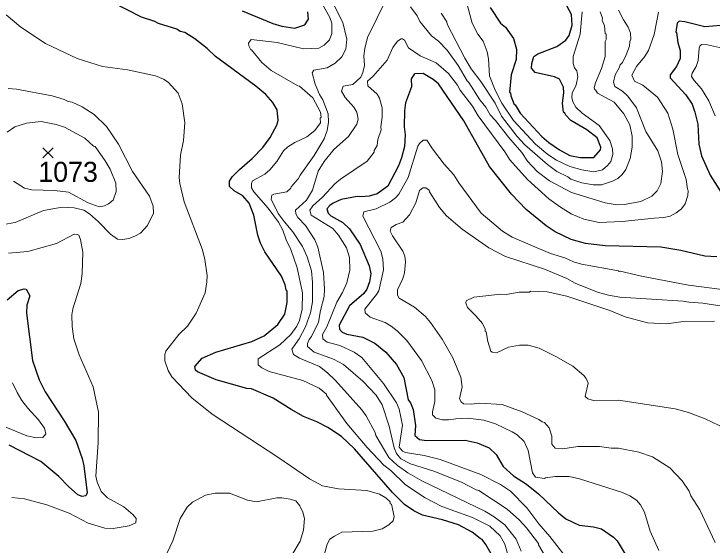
# Model space of a CAD drawing. Extents: x 265.7 to 292.1, y 7676.2 to 7704.2.
# Drawn here: x 285.928 to 288.719, y 7694.763 to 7696.886 of the extents above; entities that cross this region are included whole.
import ezdxf
from ezdxf.enums import TextEntityAlignment as Align

# ---------------------------------------------------------------- set-up
doc = ezdxf.new("R2010")
doc.units = 0
doc.header["$LTSCALE"] = 0.032
for name, color, linetype, lineweight in [('1', 7, 'Continuous', 25), ('2', 7, 'Continuous', 13), ('21', 7, 'Continuous', 25)]:
    doc.layers.add(name, color=color, linetype=linetype, lineweight=lineweight)
doc.layers.add('61', color=7, linetype='Continuous')

msp = doc.modelspace()

# ---------------------------------------------------------------- linework, layer by layer
at = {"layer": '1'}
for points in [[(288.1504, 7696.3208), (288.1919, 7696.3128), (288.2453, 7696.3128), (288.2732, 7696.3432), (288.274, 7696.3535), (288.2589, 7696.391), (288.2174, 7696.423), (288.1544, 7696.4597), (288.1336, 7696.482), (288.1304, 7696.49), (288.1248, 7696.4932), (288.1208, 7696.5291), (288.1256, 7696.5706), (288.1248, 7696.5929), (288.1089, 7696.6249), (288.0881, 7696.6352), (288.0115, 7696.6528), (287.9972, 7696.6695), (287.998, 7696.6887), (288.0059, 7696.7158), (288.0219, 7696.7262), (288.0985, 7696.7557), (288.1336, 7696.7812), (288.148, 7696.7996), (288.1599, 7696.8419), (288.1567, 7696.8834), (288.1025, 7696.9871)], [(287.8511, 7694.7002), (287.8144, 7694.7656), (287.7993, 7694.7855), (287.7913, 7694.7887), (287.7602, 7694.8143), (287.7051, 7694.8438), (287.6413, 7694.8645), (287.5615, 7694.8829), (287.5264, 7694.9004), (287.4889, 7694.9252), (287.441, 7694.9731), (287.2886, 7695.1478), (287.2367, 7695.1965), (287.1832, 7695.2332), (287.1386, 7695.2563), (287.0859, 7695.2771), (287.0356, 7695.305), (286.9638, 7695.3505), (286.8768, 7695.3872), (286.8593, 7695.3896), (286.7364, 7695.4239), (286.6622, 7695.455), (286.6534, 7695.4622), (286.651, 7695.4766), (286.6805, 7695.5101), (286.7348, 7695.5348), (286.8784, 7695.5763), (286.9279, 7695.5995), (286.9822, 7695.6449), (287.0101, 7695.6856), (287.0196, 7695.7327), (287.0196, 7695.7782), (287.0157, 7695.7814), (287.0117, 7695.803), (286.9973, 7695.8381), (286.9303, 7695.9354), (286.9135, 7695.9705), (286.9031, 7696.0024), (286.8864, 7696.0822), (286.868, 7696.1301), (286.8425, 7696.1588), (286.8082, 7696.1796), (286.789, 7696.1963), (286.789, 7696.2179), (286.8002, 7696.2354), (286.8297, 7696.265), (286.88, 7696.3081), (286.9223, 7696.3519), (286.9526, 7696.3918), (286.9805, 7696.4445), (286.9837, 7696.4621), (286.9805, 7696.5028), (286.9622, 7696.5323), (286.9351, 7696.5642), (286.8944, 7696.5977), (286.7332, 7696.7166), (286.7005, 7696.7477), (286.651, 7696.7868), (286.6103, 7696.8116), (286.5928, 7696.8156), (286.5784, 7696.8251), (286.505, 7696.8483), (286.4906, 7696.8562), (286.4379, 7696.873), (286.3198, 7696.9336)], [(287.8312, 7696.9121), (287.8735, 7696.8499), (287.8934, 7696.8331), (287.9245, 7696.7876), (287.9373, 7696.7461), (287.9349, 7696.7046), (287.915, 7696.6424), (287.9094, 7696.573), (287.9126, 7696.5714), (287.9142, 7696.5594), (287.9277, 7696.5243)], [(286.8401, 7696.8985), (286.963, 7696.8483), (286.9981, 7696.8371), (287.0508, 7696.8291), (287.0907, 7696.8427), (287.105, 7696.8658), (287.1026, 7696.8946)], [(288.784, 7696.8427), (288.6898, 7696.8347), (288.61, 7696.8554), (288.5869, 7696.8578), (288.5789, 7696.8499), (288.5733, 7696.814), (288.5765, 7696.8124), (288.5821, 7696.7717), (288.5908, 7696.7398), (288.5916, 7696.7078), (288.5765, 7696.6759), (288.5509, 7696.6424), (288.5517, 7696.6304), (288.6132, 7696.5626), (288.6387, 7696.5259), (288.6499, 7696.494), (288.6611, 7696.4461), (288.6658, 7696.3663), (288.677, 7696.3184), (288.7113, 7696.2418), (288.7648, 7696.1572)], [(288.7377, 7695.9147), (288.6898, 7695.9178), (288.594, 7695.9402), (288.5142, 7695.9546), (288.2908, 7695.9593), (288.2126, 7695.9689), (288.1552, 7695.9849), (288.0913, 7696.0152), (288.0554, 7696.0391), (287.9756, 7696.1046), (287.9166, 7696.166), (287.8288, 7696.2769), (287.7266, 7696.4589), (287.6245, 7696.6065), (287.6038, 7696.6248), (287.5631, 7696.648), (287.5288, 7696.6464), (287.516, 7696.6264), (287.5168, 7696.5945), (287.4936, 7696.5307), (287.4888, 7696.4988), (287.4881, 7696.4349), (287.492, 7696.403), (287.4888, 7696.3567), (287.4769, 7696.3105), (287.4649, 7696.2785), (287.4218, 7696.1979), (287.3795, 7696.1676), (287.3476, 7696.158), (287.3157, 7696.1548), (287.2997, 7696.1564), (287.2359, 7696.1445), (287.204, 7696.1301), (287.1904, 7696.1205), (287.1792, 7696.107), (287.184, 7696.0902), (287.1944, 7696.079), (287.2431, 7696.0527), (287.2694, 7696.0272), (287.3125, 7695.9641), (287.3484, 7695.8796), (287.354, 7695.8476), (287.3492, 7695.8157), (287.338, 7695.7854), (287.3269, 7695.7686), (287.2686, 7695.7192), (287.2279, 7695.6418), (287.2287, 7695.6258), (287.2399, 7695.6146), (287.2583, 7695.6066), (287.3221, 7695.5947), (287.37, 7695.5707), (287.4146, 7695.5348), (287.4577, 7695.4854), (287.4865, 7695.4327), (287.504, 7695.3433), (287.5136, 7695.3313)], [(287.9277, 7696.5243), (287.9317, 7696.5235), (287.9517, 7696.4892), (288.0378, 7696.3966), (288.0658, 7696.3719), (288.1089, 7696.3432), (288.1504, 7696.3208)], [(285.9009, 7695.7439), (285.944, 7695.7806), (285.9687, 7695.787), (285.9767, 7695.7862), (285.9911, 7695.7591), (285.9799, 7695.7216), (285.9775, 7695.6896), (286.0022, 7695.5013), (286.0286, 7695.4231), (286.0525, 7695.3752), (286.1291, 7695.2603), (286.1754, 7695.1805), (286.2009, 7695.1087), (286.2073, 7695.08), (286.2209, 7694.9723), (286.2145, 7694.9595), (286.2002, 7694.9571), (286.1834, 7694.9643), (286.1459, 7694.9978), (286.1076, 7695.0377), (286.0358, 7695.0967), (285.9089, 7695.1622)], [(287.5136, 7695.3313), (287.524, 7695.305), (287.5327, 7695.2412), (287.5303, 7695.2013), (287.5495, 7695.1845), (287.5774, 7695.1813), (287.7322, 7695.1821)], [(287.7322, 7695.1821), (287.7801, 7695.1717), (287.828, 7695.1518), (287.8559, 7695.1247), (287.8838, 7695.0768), (287.9253, 7695.0401), (287.9764, 7695.0066), (288.0251, 7694.9683), (288.1041, 7694.8925), (288.1344, 7694.8685), (288.1871, 7694.843), (288.2445, 7694.8366), (288.2765, 7694.8278), (288.3251, 7694.7943), (288.3395, 7694.78), (288.3714, 7694.7273)]]:
    msp.add_lwpolyline(points, dxfattribs=at)
at = {"layer": '2'}
for points in [[(287.9557, 7694.7385), (287.9349, 7694.7863), (287.8902, 7694.8438), (287.8479, 7694.8757), (287.8104, 7694.8981), (287.5583, 7695.0193), (287.5024, 7695.0513), (287.4609, 7695.0808), (287.4258, 7695.1127), (287.3747, 7695.2013), (287.3716, 7695.2125), (287.3356, 7695.2795), (287.3181, 7695.3034), (287.2136, 7695.4215), (287.1816, 7695.4518), (287.1497, 7695.4766), (287.0699, 7695.5101), (287.0452, 7695.5253), (287.0388, 7695.546), (287.0683, 7695.5875), (287.0939, 7695.6354), (287.1138, 7695.6912), (287.121, 7695.7359), (287.1218, 7695.8141), (287.117, 7695.8588), (287.0995, 7695.9147), (287.0811, 7695.9562), (287.0428, 7696.0152), (287.0077, 7696.0559), (286.9845, 7696.0886), (286.9558, 7696.1461), (286.959, 7696.1612), (286.9662, 7696.1652), (287.0189, 7696.1756), (287.034, 7696.1892), (287.0356, 7696.1947), (287.0635, 7696.2267), (287.0715, 7696.2418), (287.1282, 7696.32), (287.1673, 7696.3871), (287.18, 7696.4206), (287.1848, 7696.4541), (287.184, 7696.4876), (287.1625, 7696.5435), (287.1489, 7696.5642), (287.1314, 7696.6057), (287.1202, 7696.6512), (287.1266, 7696.6616), (287.1801, 7696.6711), (287.212, 7696.6895), (287.2391, 7696.715), (287.2551, 7696.7461), (287.259, 7696.7852), (287.2423, 7696.8515), (287.1976, 7696.9408)], [(287.1425, 7695.9546), (287.1306, 7695.9833), (287.0939, 7696.0407), (287.0627, 7696.0719), (287.0548, 7696.087), (287.0532, 7696.1014), (287.0971, 7696.1413), (287.121, 7696.1812), (287.1433, 7696.2578), (287.1673, 7696.2961), (287.2072, 7696.3448), (287.2646, 7696.3966), (287.2981, 7696.4461), (287.3037, 7696.4653), (287.2981, 7696.494), (287.2862, 7696.5131), (287.2519, 7696.5522), (287.2367, 7696.5778), (287.2439, 7696.5969), (287.2822, 7696.6041), (287.3141, 7696.6336), (287.3221, 7696.652), (287.3285, 7696.6807), (287.3269, 7696.719), (287.3301, 7696.7477), (287.3412, 7696.7924), (287.4154, 7696.9456)], [(288.1998, 7696.8946), (288.1911, 7696.8052), (288.1639, 7696.7158), (288.1631, 7696.6887), (288.1687, 7696.6711), (288.1775, 7696.6584), (288.1815, 7696.6344), (288.1751, 7696.6025), (288.1599, 7696.569), (288.1575, 7696.5522), (288.1615, 7696.5355), (288.1743, 7696.5139), (288.1998, 7696.4892), (288.2669, 7696.4405), (288.31, 7696.3807), (288.3211, 7696.3472), (288.3219, 7696.3248), (288.3139, 7696.2969), (288.3012, 7696.2801), (288.2804, 7696.2634), (288.2461, 7696.2546), (288.1983, 7696.2634), (288.1504, 7696.2769), (288.0961, 7696.3017), (288.0626, 7696.324), (288.0131, 7696.3663), (287.9253, 7696.4605), (287.8783, 7696.5291), (287.8511, 7696.5818), (287.8288, 7696.6392), (287.8248, 7696.7062), (287.82, 7696.735), (287.8041, 7696.7773), (287.7825, 7696.8052), (287.7594, 7696.8499), (287.7354, 7696.9392)], [(287.1585, 7696.9297), (287.1912, 7696.8722), (287.1984, 7696.8499), (287.1984, 7696.8076), (287.1888, 7696.7828), (287.1681, 7696.7621), (287.1465, 7696.7501)], [(287.5128, 7696.9153), (287.5391, 7696.8786), (287.5503, 7696.8563), (287.5974, 7696.7988), (287.6245, 7696.7781), (287.6596, 7696.7421), (287.7035, 7696.6807), (287.7394, 7696.6185), (287.7466, 7696.6121), (287.7905, 7696.5435), (287.8136, 7696.5139), (287.8312, 7696.4828), (287.8535, 7696.4605), (287.9046, 7696.3934), (287.9581, 7696.332), (287.9812, 7696.2977), (288.0195, 7696.2562), (288.0682, 7696.2187), (288.1568, 7696.1724), (288.2908, 7696.1317), (288.3387, 7696.1237), (288.3674, 7696.1245), (288.4344, 7696.1365), (288.4783, 7696.158), (288.4991, 7696.1788), (288.5142, 7696.2083), (288.5206, 7696.2562), (288.5166, 7696.2945), (288.5023, 7696.3392), (288.4536, 7696.4158), (288.4169, 7696.5115), (288.3818, 7696.5578), (288.361, 7696.577), (288.3299, 7696.5961), (288.3243, 7696.6137), (288.3307, 7696.6424), (288.3475, 7696.6711), (288.3507, 7696.6823), (288.3602, 7696.6927), (288.3754, 7696.7222), (288.389, 7696.7581), (288.3898, 7696.7765), (288.3937, 7696.786), (288.3921, 7696.81), (288.3834, 7696.8339), (288.3642, 7696.8626), (288.3443, 7696.9009)], [(285.8969, 7696.8826), (285.9552, 7696.8339), (286.0533, 7696.7677), (286.181, 7696.7078)], [(287.1162, 7696.0814), (287.1106, 7696.1022), (287.1226, 7696.1189), (287.1609, 7696.1532), (287.2104, 7696.2067), (287.2327, 7696.2259), (287.3396, 7696.2977), (287.3684, 7696.3336), (287.3684, 7696.34), (287.3795, 7696.3607), (287.3819, 7696.3839), (287.3955, 7696.423), (287.3939, 7696.4349), (287.4003, 7696.4732), (287.3995, 7696.5115), (287.3891, 7696.5498), (287.3803, 7696.5658), (287.3428, 7696.5985), (287.3412, 7696.6177), (287.3636, 7696.6376), (287.4202, 7696.7015), (287.4426, 7696.7525), (287.4617, 7696.7781), (287.4753, 7696.7868), (287.4817, 7696.7868), (287.4897, 7696.782), (287.5056, 7696.7509), (287.5519, 7696.719), (287.6157, 7696.6903), (287.6652, 7696.6488), (287.7011, 7696.6009), (287.7115, 7696.5818), (287.761, 7696.5179), (287.7833, 7696.4796), (287.8902, 7696.3352), (287.9102, 7696.3025), (287.9804, 7696.2243), (288.0666, 7696.1477), (288.1129, 7696.1133), (288.1552, 7696.087), (288.2062, 7696.0663), (288.2669, 7696.0527), (288.3594, 7696.0559), (288.4871, 7696.0703), (288.5254, 7696.0719), (288.551, 7696.0782), (288.5749, 7696.091), (288.5964, 7696.1078), (288.6116, 7696.1269), (288.622, 7696.1604), (288.6236, 7696.1804), (288.6204, 7696.186), (288.6148, 7696.2243), (288.5821, 7696.3248), (288.5613, 7696.4254), (288.5422, 7696.4892), (288.4999, 7696.553), (288.4424, 7696.6009), (288.4089, 7696.6177), (288.3977, 7696.6416), (288.4169, 7696.6759), (288.4488, 7696.7142), (288.4648, 7696.7398), (288.4871, 7696.8036), (288.5039, 7696.893)], [(287.6357, 7696.8898), (287.6588, 7696.8547), (287.6596, 7696.8451), (287.7298, 7696.7094), (287.7562, 7696.6663), (287.7945, 7696.6161), (287.8519, 7696.5291), (287.8767, 7696.478), (287.9389, 7696.3966), (287.97, 7696.3631), (288.0602, 7696.2849), (288.0977, 7696.257), (288.1424, 7696.2354), (288.1536, 7696.2259), (288.1983, 7696.2107), (288.2429, 7696.2027), (288.2765, 7696.2027), (288.3211, 7696.2179), (288.3419, 7696.2291), (288.3594, 7696.2442), (288.3738, 7696.2642), (288.3906, 7696.3089), (288.3993, 7696.3535), (288.3993, 7696.3982), (288.3898, 7696.4429), (288.3658, 7696.4876), (288.3275, 7696.5339), (288.2605, 7696.5698), (288.2525, 7696.5826), (288.2493, 7696.5826), (288.2477, 7696.5913), (288.2525, 7696.6105), (288.2764, 7696.6679), (288.2916, 7696.7158), (288.2916, 7696.7765), (288.2948, 7696.7844), (288.2948, 7696.806), (288.2916, 7696.8084), (288.2884, 7696.8387), (288.2796, 7696.861), (288.2804, 7696.869), (288.2717, 7696.8946)], [(287.1465, 7696.7501), (287.0859, 7696.7469), (286.9806, 7696.7717), (286.876, 7696.7844), (286.8649, 7696.7701), (286.8664, 7696.7589), (286.8744, 7696.7429)], [(286.8744, 7696.7429), (286.8776, 7696.7429), (286.9191, 7696.6927), (286.9566, 7696.66), (287.0627, 7696.5985), (287.0699, 7696.5977), (287.1226, 7696.5506), (287.1529, 7696.494), (287.1553, 7696.4732), (287.1521, 7696.47), (287.1529, 7696.4509), (287.1306, 7696.4198), (287.0987, 7696.395), (287.0508, 7696.3727), (287.0221, 7696.3551), (287.0053, 7696.3392), (286.9782, 7696.2961), (286.951, 7696.2626), (286.9311, 7696.2458), (286.8816, 7696.2187), (286.8768, 7696.2083), (286.8768, 7696.1915), (286.8872, 7696.1748), (286.9446, 7696.1094), (286.9853, 7696.0535), (287.0029, 7696.0216), (287.0157, 7695.9833), (287.034, 7695.945), (287.0596, 7695.8716), (287.0819, 7695.771), (287.0795, 7695.7056), (287.0691, 7695.6609), (287.0588, 7695.6386), (287.034, 7695.6051), (286.9901, 7695.5636), (286.904, 7695.5077), (286.9039, 7695.4838), (286.9191, 7695.4718), (286.9486, 7695.4574), (287.0827, 7695.4207), (287.1481, 7695.3904), (287.1769, 7695.3665), (287.1777, 7695.3617), (287.2582, 7695.2492), (287.3396, 7695.1534), (287.4067, 7695.0824), (287.4338, 7695.0616), (287.4936, 7695.0042), (287.5711, 7694.9515), (287.6381, 7694.9172), (287.761, 7694.8733), (287.8296, 7694.839), (287.8711, 7694.7999), (287.8902, 7694.7672), (287.9014, 7694.7289)], [(288.6698, 7696.7581), (288.6666, 7696.7501), (288.6635, 7696.6999), (288.6555, 7696.6759), (288.6387, 7696.6496), (288.6363, 7696.636), (288.6467, 7696.6201), (288.677, 7696.5865), (288.7057, 7696.5387), (288.7313, 7696.4796)], [(288.8733, 7696.739), (288.8254, 7696.7334), (288.7776, 7696.7405), (288.7488, 7696.7517), (288.701, 7696.7629), (288.677, 7696.7645), (288.6698, 7696.7581)], [(286.181, 7696.7078), (286.2815, 7696.6767), (286.3821, 7696.6631), (286.4938, 7696.6392), (286.5257, 7696.6256), (286.5449, 7696.6129), (286.584, 7696.5698)], [(285.9049, 7696.5881), (285.9384, 7696.5857), (286.0805, 7696.5586), (286.1283, 7696.5443), (286.1443, 7696.5363), (286.1603, 7696.5339), (286.2002, 7696.5147), (286.248, 7696.4844), (286.2975, 7696.4357), (286.3462, 7696.3655), (286.4012, 7696.2562), (286.4691, 7696.1572), (286.4842, 7696.1173), (286.4858, 7696.0902), (286.4619, 7696.0407), (286.4332, 7696.0104), (286.4108, 7695.9976), (286.3869, 7695.9889), (286.3629, 7695.9849), (286.3414, 7695.9865), (286.3143, 7696.0056), (286.2664, 7696.0551), (286.2297, 7696.0878), (286.2065, 7696.1014), (286.1682, 7696.111), (286.1204, 7696.1134), (286.0454, 7696.1006), (285.9328, 7696.0519), (285.8858, 7696.0439)], [(286.584, 7696.5698), (286.5999, 7696.5275), (286.6103, 7696.4509), (286.6055, 7696.3807), (286.5935, 7696.3216), (286.588, 7696.2323), (286.5904, 7696.2083), (286.6087, 7696.1349), (286.6821, 7695.9434), (286.6909, 7695.9051), (286.6997, 7695.8413), (286.6989, 7695.8157), (286.6917, 7695.771), (286.6558, 7695.6896), (286.6215, 7695.6386), (286.5872, 7695.6042), (286.5345, 7695.538), (286.5305, 7695.5253), (286.5305, 7695.4997), (286.5449, 7695.4614), (286.5592, 7695.4359), (286.639, 7695.3521), (286.7196, 7695.2867), (286.9822, 7695.1151), (287.1098, 7695.0273), (287.1609, 7695.0002), (287.2247, 7694.9882), (287.338, 7694.9818), (287.3891, 7694.9667), (287.4147, 7694.9515), (287.4314, 7694.9364), (287.4322, 7694.9284), (287.437, 7694.926), (287.4482, 7694.8773), (287.4434, 7694.8606), (287.4258, 7694.8438), (287.4003, 7694.8278), (287.362, 7694.8183), (287.2391, 7694.8143), (287.2088, 7694.7991), (287.1912, 7694.7863), (287.18, 7694.7664), (287.1673, 7694.7225)], [(285.9256, 7696.2179), (285.9703, 7696.1892), (285.9991, 7696.1836), (286.09, 7696.1804), (286.1459, 7696.174), (286.2241, 7696.1309), (286.2688, 7696.1157), (286.2903, 7696.1189), (286.3055, 7696.1269), (286.3238, 7696.1421), (286.3358, 7696.1764), (286.335, 7696.2099), (286.3119, 7696.2658), (286.2927, 7696.2993), (286.252, 7696.3567), (286.2464, 7696.3575), (286.2113, 7696.3894), (286.1299, 7696.4333), (286.0964, 7696.4445), (286.0366, 7696.4566), (285.9783, 7696.4493), (285.9312, 7696.4349), (285.9001, 7696.4134)], [(288.7584, 7695.7846), (288.6244, 7695.8021), (288.436, 7695.8381), (288.3515, 7695.858), (288.3475, 7695.8564), (288.3451, 7695.8596), (288.1967, 7695.8859), (288.1647, 7695.8947), (288.1296, 7695.9115), (288.0722, 7695.9282), (287.9198, 7695.9937), (287.8807, 7696.0176), (287.7953, 7696.0894), (287.7059, 7696.2107), (287.686, 7696.2434), (287.6476, 7696.2857), (287.6014, 7696.3472), (287.5782, 7696.3815), (287.5639, 7696.3815), (287.5495, 7696.3687), (287.5423, 7696.3575), (287.504, 7696.2323), (287.4665, 7696.166), (287.4537, 7696.1517), (287.4298, 7696.1333), (287.3764, 7696.1078), (287.3269, 7696.095), (287.3229, 7696.0774), (287.3947, 7695.9378), (287.4019, 7695.9067), (287.4051, 7695.8636), (287.3859, 7695.7798), (287.3771, 7695.7646), (287.3301, 7695.7056), (287.3317, 7695.692), (287.3516, 7695.6745), (287.4115, 7695.6529), (287.4354, 7695.6386), (287.4593, 7695.6194), (287.4984, 7695.5803), (287.5575, 7695.5005), (287.5982, 7695.4215), (287.6101, 7695.3832), (287.6101, 7695.3369), (287.6006, 7695.2954), (287.6006, 7695.2835), (287.6141, 7695.2707), (287.6413, 7695.2643), (287.6652, 7695.2635), (287.6939, 7695.2683), (287.7418, 7695.2699), (287.8057, 7695.2627), (287.8535, 7695.2476), (287.9198, 7695.2164), (287.9397, 7695.2037), (287.9676, 7695.1765), (287.9828, 7695.1406), (288.0011, 7695.0513), (288.0131, 7695.0345), (288.0482, 7695.0289), (288.053, 7695.0321), (288.0913, 7695.0369), (288.1472, 7695.0377), (288.1887, 7695.0273), (288.361, 7694.9731), (288.3898, 7694.9603), (288.4169, 7694.9427), (288.432, 7694.9244), (288.448, 7694.8949), (288.4711, 7694.8183), (288.5055, 7694.7417)], [(288.7305, 7694.7736), (288.6698, 7694.9044), (288.6339, 7694.9603), (288.6275, 7694.9787), (288.5996, 7695.0201), (288.5493, 7695.0712), (288.4807, 7695.1159), (288.4257, 7695.1351), (288.3451, 7695.151), (288.3147, 7695.151), (288.2685, 7695.1574), (288.1823, 7695.1574), (288.1216, 7695.1478), (288.0913, 7695.1502), (288.0785, 7695.167), (288.0778, 7695.1981), (288.0674, 7695.2316), (288.049, 7695.2524), (288.0394, 7695.2555), (288.0267, 7695.2651), (287.9589, 7695.2962), (287.8791, 7695.325), (287.7897, 7695.3298), (287.7562, 7695.3266), (287.7243, 7695.3282), (287.7155, 7695.3353), (287.7091, 7695.3481), (287.7195, 7695.396), (287.7139, 7695.4343), (287.6828, 7695.5109), (287.6397, 7695.5859), (287.5934, 7695.6529), (287.5734, 7695.6769), (287.5288, 7695.7144), (287.4681, 7695.7495), (287.4617, 7695.7615), (287.4609, 7695.7838), (287.4825, 7695.8285), (287.4897, 7695.8508), (287.4936, 7695.8955), (287.4905, 7695.9179), (287.4825, 7695.9386), (287.441, 7695.9992), (287.4314, 7696.0184), (287.4354, 7696.0328), (287.4553, 7696.0447), (287.4825, 7696.0543), (287.5096, 7696.0838), (287.5343, 7696.1317), (287.5487, 7696.1804), (287.5623, 7696.1908), (287.575, 7696.1916), (287.5878, 7696.182), (287.5894, 7696.1748), (287.6285, 7696.1126), (287.6564, 7696.079), (287.7195, 7696.0256), (287.8264, 7695.9514), (287.8934, 7695.9171), (288.0482, 7695.866), (288.1376, 7695.8285), (288.1711, 7695.8101), (288.2605, 7695.7742), (288.3052, 7695.7622), (288.3499, 7695.7543), (288.6036, 7695.7383), (288.626, 7695.7335), (288.6818, 7695.7303), (288.7584, 7695.7176)], [(287.2582, 7695.8109), (287.271, 7695.862), (287.2686, 7695.9131), (287.2566, 7695.9514), (287.2255, 7696.0024), (287.2024, 7696.028), (287.1162, 7696.0814)], [(285.9193, 7694.9539), (285.9703, 7694.9475), (286.0597, 7694.9236), (286.1491, 7694.8909), (286.2241, 7694.851), (286.2911, 7694.831), (286.3246, 7694.8294), (286.3885, 7694.8398), (286.4148, 7694.8518), (286.4164, 7694.8693), (286.4044, 7694.8845), (286.3669, 7694.9164), (286.3015, 7694.9523), (286.2768, 7694.9771), (286.26, 7695.0146), (286.2552, 7695.0385), (286.2648, 7695.1726), (286.2664, 7695.2939), (286.2448, 7695.396), (286.1882, 7695.5237), (286.1674, 7695.5875), (286.1602, 7695.637), (286.1595, 7695.6833), (286.1634, 7695.7072), (286.1946, 7695.8093), (286.2001, 7695.8476), (286.2025, 7695.9338), (286.1938, 7695.9849), (286.1866, 7696.0016), (286.1818, 7696.0048), (286.169, 7696.0056), (286.098, 7695.9681), (285.9831, 7695.9362), (285.9065, 7695.9306)], [(287.117, 7695.5971), (287.1449, 7695.6545), (287.1529, 7695.7008), (287.1681, 7695.7567), (287.1697, 7695.7854), (287.1649, 7695.8524), (287.1425, 7695.9546)], [(288.1599, 7694.6826), (288.0706, 7694.7975), (288.0259, 7694.8486), (287.978, 7694.9124), (287.9126, 7694.9779), (287.8727, 7695.005), (287.7937, 7695.0449), (287.6317, 7695.1055), (287.5679, 7695.1215), (287.4929, 7695.1335), (287.4809, 7695.139), (287.4673, 7695.155), (287.4817, 7695.2428), (287.4673, 7695.3066), (287.4569, 7695.3322), (287.4051, 7695.4088), (287.3189, 7695.5133), (287.2878, 7695.5348), (287.2311, 7695.5612), (287.1801, 7695.5739), (287.1625, 7695.5875), (287.1609, 7695.6051), (287.1784, 7695.6354), (287.2183, 7695.7343), (287.2407, 7695.7726), (287.2582, 7695.8109)], [(288.7281, 7695.6585), (288.594, 7695.6553), (288.5382, 7695.6481), (288.46, 7695.6521), (288.3706, 7695.6761), (288.31, 7695.7008), (288.1376, 7695.7575), (288.0594, 7695.775), (287.9924, 7695.7774), (287.9884, 7695.7742), (287.9477, 7695.7734), (287.895, 7695.7654), (287.8727, 7695.7662), (287.7658, 7695.7543), (287.7362, 7695.7399), (287.7338, 7695.7311), (287.741, 7695.7128), (287.7745, 7695.6801), (287.8009, 7695.6489), (287.8112, 7695.6258), (287.812, 7695.6162), (287.816, 7695.6154), (287.8224, 7695.5763), (287.8344, 7695.538), (287.8392, 7695.534), (287.8575, 7695.5316), (287.9046, 7695.5548), (287.9493, 7695.5628), (287.9828, 7695.562), (288.0275, 7695.55), (288.0945, 7695.5173), (288.1615, 7695.4782), (288.2054, 7695.4415), (288.215, 7695.4295), (288.2238, 7695.4104), (288.211, 7695.3569), (288.2214, 7695.3481)], [(288.0722, 7694.6834), (288.0243, 7694.764), (288.0251, 7694.7696), (287.9764, 7694.8318), (287.9485, 7694.8621), (287.8998, 7694.906), (287.7865, 7694.981), (287.7753, 7694.9842), (287.7171, 7695.0146), (287.6062, 7695.0584), (287.5136, 7695.088), (287.4745, 7695.1079), (287.4577, 7695.1287), (287.4482, 7695.1518), (287.4274, 7695.238), (287.4003, 7695.3242), (287.3763, 7695.3625), (287.3229, 7695.4183), (287.2447, 7695.4846), (287.2048, 7695.5061), (287.1274, 7695.5348), (287.101, 7695.5572), (287.1018, 7695.5684), (287.1082, 7695.5851), (287.117, 7695.5971)], [(285.8714, 7695.2436), (285.9799, 7695.1997), (286.0182, 7695.1917), (286.0438, 7695.1925), (286.0549, 7695.2077), (286.0501, 7695.23), (286.0254, 7695.2635), (285.9831, 7695.3098), (285.9592, 7695.3409), (285.94, 7695.3736), (285.9225, 7695.412)], [(288.2214, 7695.3481), (288.2445, 7695.3409), (288.3451, 7695.3425), (288.5717, 7695.3074), (288.6244, 7695.293), (288.6914, 7695.2675), (288.859, 7695.1877)], [(287.0388, 7694.7225), (287.0715, 7694.7784), (287.0859, 7694.8231), (287.0891, 7694.8693), (287.0827, 7694.8949), (287.0707, 7694.9204), (287.054, 7694.9395), (287.0316, 7694.9467), (286.9981, 7694.9523), (286.9782, 7694.9523), (286.8976, 7694.9364), (286.8609, 7694.9427), (286.789, 7694.9699), (286.7316, 7694.9707), (286.6933, 7694.9619), (286.6422, 7694.9348), (286.6199, 7694.9148), (286.5927, 7694.8693), (286.5624, 7694.78), (286.5385, 7694.7289)]]:
    msp.add_lwpolyline(points, dxfattribs=at)
at = {"layer": '21'}
for p, q in [((286.0431, 7696.3517), (286.0843, 7696.3105)), ((286.0843, 7696.3517), (286.0431, 7696.3105))]:
    msp.add_line(p, q, dxfattribs=at)

# ---------------------------------------------------------------- texts
at = {"layer": '61'}
msp.add_text('1073', height=0.08, dxfattribs=at).set_placement((286.1442, 7696.2151), align=Align.CENTER)

doc.saveas('drawing.dxf')
